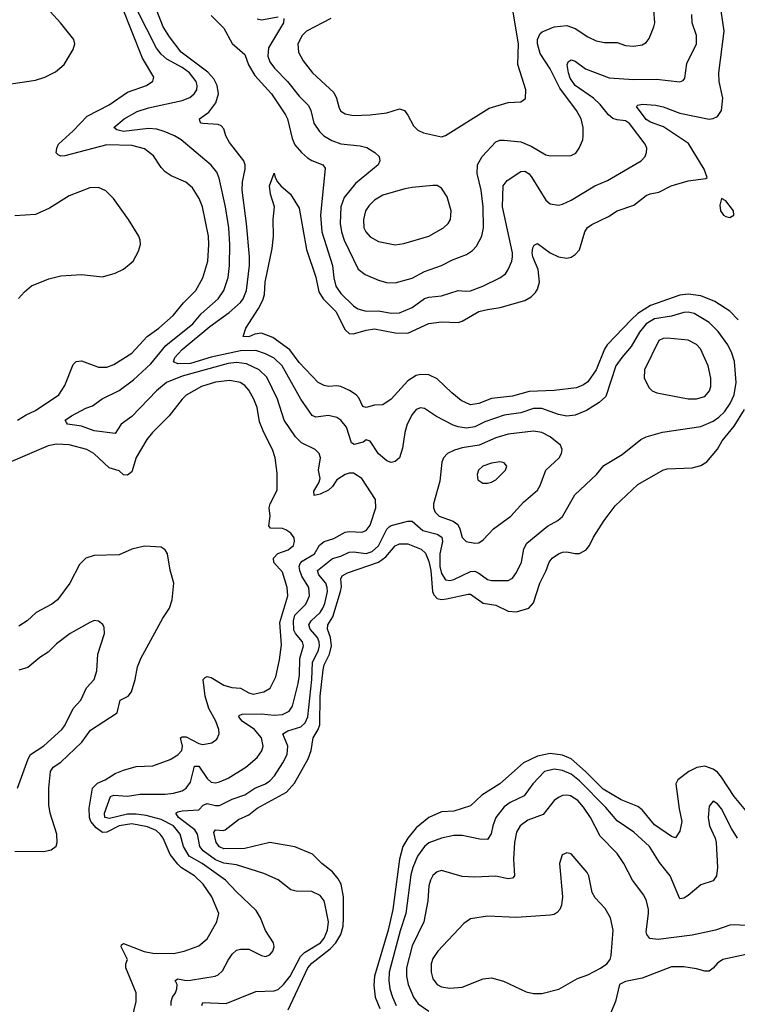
# Model space of a CAD drawing. Header units: inches. Extents: x 1173000 to 1307049, y 522583 to 678455.
# Tile 417 of 617: x 1201294 to 1204725, y 622636 to 627345. Entities that reach past the tile are written whole.
import ezdxf

# ---------------------------------------------------------------- set-up
doc = ezdxf.new("R2010")
doc.units = ezdxf.units.IN
doc.header["$MEASUREMENT"] = 0
doc.layers.add('B2602', color=7, linetype='Continuous')

msp = doc.modelspace()

# ---------------------------------------------------------------- linework, layer by layer
at = {"layer": 'B2602', "color": 5}
for points, elevation in [([(1201230, 627035.5), (1201370, 627055.6), (1201414.5, 627070), (1201465.1, 627094.9), (1201506.6, 627130), (1201550, 627201.6), (1201558, 627230), (1201552.3, 627250), (1201489.7, 627330), (1201390, 627437.7)], 1020), ([(1201284, 625430), (1201324.9, 625455.1), (1201370, 625475.3), (1201481.5, 625550), (1201510, 625595.8), (1201550, 625695.8), (1201564.2, 625710), (1201590, 625712.6), (1201670, 625683.7), (1201710, 625683.7), (1201743.7, 625696.3), (1201830, 625749.4), (1201903.2, 625830), (1201958.7, 625870), (1202028.2, 625930), (1202077.5, 625990), (1202136.3, 626050), (1202169.9, 626110), (1202192.7, 626190), (1202198.5, 626270), (1202196.7, 626310), (1202168.1, 626450), (1202151.8, 626490), (1202120.1, 626540.1), (1202088.5, 626568.5), (1202018.7, 626598.7), (1201990, 626617.1), (1201970, 626637.3), (1201934.2, 626694.2), (1201890, 626727.7), (1201830, 626743.2), (1201710, 626746.6), (1201510, 626694), (1201490, 626692.7), (1201477.8, 626697.8), (1201468.9, 626708.9), (1201470.9, 626730), (1201479.2, 626750), (1201550, 626813.7), (1201616.8, 626883.2), (1201721.9, 626938.1), (1201810, 626999), (1201900.7, 627030), (1201929.8, 627050.2), (1201935.6, 627070), (1201880.8, 627160.8), (1201782.5, 627410)], 980), ([(1202017.5, 622630), (1202018, 622650), (1202024.7, 622670), (1202038.5, 622690), (1202045, 622710), (1202046.8, 622730), (1202037.6, 622750), (1202050, 622757.7), (1202090, 622750.2), (1202110, 622751.8), (1202229.2, 622770.8), (1202243, 622777), (1202263.8, 622796.2), (1202290, 622846.4), (1202310, 622875.8), (1202330, 622894.6), (1202350, 622900.3), (1202390, 622898.9), (1202450, 622868.7), (1202470, 622864.9), (1202490, 622873), (1202503.6, 622890), (1202511.2, 622910), (1202507.8, 622930), (1202469.1, 622989.1), (1202444.8, 623050), (1202424.6, 623084.6), (1202330, 623173), (1202277.3, 623230), (1202165.6, 623310), (1202104, 623344), (1202077.7, 623390), (1202061.9, 623450), (1202029.4, 623490), (1201970, 623519.2), (1201898.3, 623538.3), (1201850, 623545.8), (1201810, 623544.9), (1201724, 623524), (1201701.2, 623530), (1201699.3, 623550), (1201728.4, 623630), (1201743.6, 623636.4), (1201810, 623631.3), (1201870, 623640.8), (1201990, 623640.1), (1202030, 623645), (1202070, 623656.3), (1202090, 623670.2), (1202110, 623698.8), (1202130, 623775.4), (1202150, 623775.3), (1202190, 623715.8), (1202210, 623697.5), (1202230, 623695.1), (1202250, 623699.4), (1202290, 623717.3), (1202374.5, 623770), (1202430, 623816.2), (1202451.7, 623848.3), (1202458.1, 623870), (1202449.9, 623910), (1202417.2, 623950), (1202357.5, 623990), (1202341.2, 624010), (1202342.8, 624017.2), (1202357, 624023), (1202450, 624024.5), (1202510, 624018.9), (1202550, 624022.3), (1202581.8, 624038.2), (1202597.7, 624062.3), (1202625.3, 624170), (1202631.4, 624210), (1202634, 624290), (1202650.3, 624350), (1202646.8, 624370), (1202612.6, 624410), (1202605, 624425), (1202602.7, 624470), (1202610, 624496.3), (1202662.7, 624550), (1202679, 624590), (1202676.7, 624630), (1202642.9, 624682.9), (1202632.7, 624710), (1202630.7, 624730), (1202635.5, 624744.5), (1202645.2, 624754.8), (1202703.1, 624790), (1202727.8, 624832.2), (1202750, 624848.8), (1202796, 624864), (1202850, 624893.5), (1202870, 624896.8), (1202930, 624893.7), (1202950, 624902.2), (1202970, 624927.4), (1202996.8, 625010), (1202995.1, 625050), (1202930.6, 625150), (1202890, 625175.9), (1202870, 625176.2), (1202850, 625169.8), (1202810, 625144.8), (1202790, 625112.4), (1202770, 625095.1), (1202730, 625075.3), (1202702, 625070), (1202700.4, 625090), (1202724.1, 625130), (1202729.8, 625150), (1202722.4, 625190), (1202732, 625250), (1202726.3, 625270), (1202707.3, 625290), (1202641.5, 625321.5), (1202613, 625350), (1202557.9, 625430), (1202525.8, 625530), (1202475.6, 625635.6), (1202439.3, 625670), (1202378.5, 625698.5), (1202330, 625705.4), (1202290, 625701.1), (1202070, 625639.6), (1201996.1, 625610), (1201948.6, 625570), (1201830, 625447.3), (1201778.5, 625410), (1201750, 625365.1), (1201650, 625378.1), (1201590, 625401), (1201522.7, 625410), (1201517.6, 625417.6), (1201512, 625430), (1201541.3, 625450), (1201610, 625486.5), (1201641.8, 625498.2), (1201688.1, 625531.9), (1201770, 625572), (1201837.8, 625622.2), (1201920.3, 625699.7), (1201993.1, 625786.9), (1202121.9, 625890), (1202161.9, 625938.1), (1202243, 626010), (1202270.5, 626050), (1202291.1, 626111.1), (1202297.5, 626170), (1202299, 626270), (1202293.4, 626350), (1202277.5, 626450), (1202247.4, 626587.4), (1202236.4, 626616.4), (1202208.7, 626648.7), (1202065.4, 626770), (1202034, 626790), (1201984.8, 626810), (1201950, 626820.9), (1201910, 626823.7), (1201790.4, 626810.4), (1201758.7, 626818.7), (1201744.7, 626830), (1201793.6, 626870), (1201854.9, 626905.1), (1201910, 626922.8), (1202070, 626957.8), (1202107.5, 626972.5), (1202128.9, 626990), (1202141, 627010), (1202143.2, 627030), (1202137.9, 627050), (1202105.4, 627090), (1202070, 627115.7), (1201996.7, 627156.7), (1201970, 627180.4), (1201948.6, 627208.6), (1201854.8, 627390)], 960), ([(1202164.5, 622630), (1202170, 622644.4), (1202280.5, 622639.5), (1202422.3, 622697.7), (1202510, 622699.9), (1202530, 622707.3), (1202555.6, 622730), (1202587.7, 622770), (1202636.1, 622863.9), (1202655.9, 622884.1), (1202731.9, 622930), (1202750, 622952.8), (1202765.7, 622990), (1202769.9, 623030), (1202755.3, 623110), (1202749.8, 623130), (1202730, 623156.5), (1202690, 623175.4), (1202616.2, 623176.2), (1202590, 623182.7), (1202530, 623230.9), (1202461.9, 623261.9), (1202330, 623303), (1202270, 623310.9), (1202230, 623326.7), (1202170.9, 623370), (1202155.1, 623390), (1202143.4, 623450), (1202130.7, 623470), (1202052.5, 623530), (1202041.1, 623550), (1202050, 623556.9), (1202070, 623560.8), (1202150, 623566.7), (1202171.7, 623588.3), (1202190, 623596.8), (1202230, 623586.2), (1202250, 623587.3), (1202310, 623616.2), (1202370, 623637.9), (1202418.8, 623670), (1202469.2, 623690.8), (1202490, 623704.8), (1202512, 623728), (1202552.8, 623790), (1202572.1, 623830), (1202576.2, 623870), (1202552.8, 623930), (1202575.5, 623944.5), (1202637.6, 623962.4), (1202658.2, 623981.8), (1202670.9, 624010), (1202691.5, 624190), (1202693.4, 624270), (1202722.9, 624330), (1202727.8, 624350), (1202725.6, 624370), (1202717.2, 624390), (1202683.5, 624430), (1202677.1, 624450), (1202687, 624470), (1202729.9, 624510), (1202743.9, 624530), (1202753.4, 624553.4), (1202765.3, 624610), (1202764.8, 624630), (1202757.9, 624650), (1202724, 624690), (1202717.9, 624710), (1202790, 624767.7), (1202830, 624778.9), (1202870, 624798.4), (1202890, 624799.9), (1202950, 624791.7), (1202978.7, 624801.3), (1203010, 624828.4), (1203050, 624908.6), (1203061.2, 624918.8), (1203070, 624925.1), (1203150, 624946.6), (1203170, 624946.8), (1203222.1, 624902.1), (1203290, 624883.7), (1203311.6, 624870), (1203314.8, 624850), (1203303.5, 624790), (1203303.2, 624730), (1203310, 624696.9), (1203330, 624666.4), (1203350, 624662.2), (1203370, 624667.6), (1203450, 624706.1), (1203470, 624707.4), (1203490, 624698.6), (1203530, 624667.3), (1203550, 624662.6), (1203630, 624663.2), (1203650, 624674.3), (1203670, 624701.1), (1203692.5, 624750), (1203705.1, 624814.9), (1203718.4, 624841.6), (1203817.8, 624922.2), (1203866.6, 624950), (1203890, 624969), (1203947.6, 625072.4), (1204052.1, 625170), (1204086.8, 625213.2), (1204174.6, 625265.4), (1204263.3, 625336.7), (1204290, 625350.2), (1204367.8, 625372.2), (1204550, 625399.8), (1204610, 625425.2), (1204636.6, 625443.4), (1204663.4, 625470), (1204690.9, 625510), (1204710.4, 625550), (1204719.9, 625610), (1204712.5, 625710), (1204699.6, 625750), (1204679.6, 625790), (1204634.4, 625854.4), (1204590, 625896), (1204519.3, 625939.3), (1204490, 625945.9), (1204470, 625944.9), (1204410, 625927.6), (1204330, 625913.8), (1204290, 625889.9), (1204257.5, 625850), (1204218.1, 625781.9), (1204172.6, 625730), (1204145.1, 625690), (1204096.5, 625543.5), (1204065.3, 625514.7), (1204004.2, 625475.8), (1203950, 625453.1), (1203910, 625449.3), (1203870, 625456.3), (1203790, 625484.8), (1203750, 625484.8), (1203690, 625465), (1203610, 625453.1), (1203518.1, 625421.9), (1203470, 625398), (1203430, 625391), (1203390, 625397.5), (1203366.4, 625406.4), (1203287.6, 625447.6), (1203230, 625486), (1203210, 625488.5), (1203190, 625480.4), (1203170, 625456.9), (1203147, 625410), (1203135.1, 625370), (1203124.1, 625295.9), (1203110.2, 625249.8), (1203090, 625231.6), (1203070, 625227.6), (1203050, 625234.7), (1203010, 625268.2), (1202969, 625329), (1202950, 625334.9), (1202935.6, 625324.4), (1202893.9, 625313.9), (1202880.9, 625320.9), (1202856, 625396), (1202830, 625429), (1202810, 625442.6), (1202770, 625451.2), (1202710, 625443.2), (1202691.9, 625451.9), (1202638.8, 625530), (1202549.3, 625690), (1202510, 625725.6), (1202470, 625747), (1202423.2, 625763.2), (1202350, 625761.6), (1202208.8, 625731.2), (1202110, 625701.1), (1202050, 625698.5), (1202030, 625708.6), (1202035.5, 625730), (1202070, 625767), (1202202.6, 625877.4), (1202296.1, 625943.9), (1202350, 625991.7), (1202362.9, 626010), (1202377.8, 626050), (1202392.8, 626170), (1202392.7, 626210), (1202378.4, 626370), (1202356.9, 626530), (1202358.7, 626570), (1202371.2, 626630), (1202371.7, 626650), (1202366.1, 626670), (1202296.9, 626756.9), (1202279.9, 626790), (1202270, 626823), (1202257.8, 626837.8), (1202243.5, 626843.5), (1202170, 626848.1), (1202160.9, 626850), (1202156.9, 626856.9), (1202153.3, 626870), (1202198, 626902), (1202232.5, 626947.5), (1202244, 626990), (1202238.4, 627030), (1202221.7, 627061.7), (1202194, 627094), (1202065.4, 627190), (1202010, 627262.3), (1201979.6, 627310), (1201948.6, 627391.4)], 940), ([(1204729.5, 625909.5), (1204690, 625951.4), (1204617.5, 625997.5), (1204550, 626023.4), (1204490, 626032.9), (1204450, 626027.7), (1204310, 625977.7), (1204250, 625939.3), (1204216.9, 625910), (1204103.1, 625790), (1204090, 625769.8), (1204050, 625670.6), (1204010, 625613.4), (1203990, 625598.8), (1203955.7, 625584.3), (1203849.2, 625570.8), (1203730, 625567), (1203650, 625545), (1203550, 625533.5), (1203490, 625508.5), (1203450, 625503.1), (1203404, 625524), (1203359.8, 625559.8), (1203290, 625627.6), (1203250, 625646.7), (1203210, 625648.4), (1203190, 625642.5), (1203150, 625617.8), (1203070, 625530.6), (1203030, 625502.7), (1202990, 625501.1), (1202950, 625490.8), (1202935.3, 625495.3), (1202916, 625536), (1202903.5, 625550), (1202871.5, 625571.5), (1202830, 625590.5), (1202810, 625593.8), (1202770, 625590.5), (1202750, 625594.6), (1202720.3, 625610), (1202630, 625704.9), (1202585.4, 625765.4), (1202505, 625825), (1202450, 625846.3), (1202418.5, 625841.5), (1202390, 625827.5), (1202363, 625830), (1202375.1, 625870), (1202436.3, 625963.7), (1202456.6, 626003.4), (1202464.7, 626030), (1202468, 626090), (1202500.5, 626250), (1202508.2, 626310), (1202506.3, 626390), (1202511.5, 626450), (1202493.7, 626510), (1202488.5, 626550), (1202510, 626611.3), (1202514.8, 626590), (1202526, 626570), (1202542, 626550), (1202588.5, 626510), (1202630, 626444), (1202665.7, 626245.7), (1202710, 626112.7), (1202724, 626044), (1202744.7, 626010), (1202805.4, 625950), (1202850, 625861.6), (1202870, 625844.5), (1202890, 625841.8), (1202950, 625860.7), (1202990, 625866.3), (1203090, 625846.5), (1203150, 625846.2), (1203250, 625891.9), (1203310, 625899.1), (1203390, 625896.6), (1203410, 625902.7), (1203490, 625949), (1203530, 625959.6), (1203591.9, 625968.1), (1203710, 626002.5), (1203740, 626020), (1203760.2, 626039.8), (1203770, 626055.3), (1203779.9, 626090), (1203773.6, 626150), (1203748, 626210), (1203744.9, 626230), (1203746.8, 626253.2), (1203753.4, 626266.6), (1203770, 626274.9), (1203830, 626230.2), (1203870, 626210.9), (1203910, 626205), (1203930, 626209.4), (1203950, 626221.6), (1203970, 626244.9), (1203996.5, 626330), (1204009.5, 626350.5), (1204030, 626365.4), (1204110, 626404), (1204150, 626430.9), (1204230, 626458.6), (1204290, 626504), (1204308.2, 626511.8), (1204350, 626520.5), (1204409.4, 626550.6), (1204490, 626573.4), (1204575.3, 626584.7), (1204581.2, 626590), (1204566.4, 626630), (1204492.5, 626752.5), (1204373, 626833), (1204310, 626855.5), (1204290, 626868.1), (1204243.1, 626930), (1204250, 626936.1), (1204270, 626940.1), (1204335.7, 626935.8), (1204370, 626927.9), (1204450, 626898.3), (1204590, 626869.3), (1204610, 626872.4), (1204630, 626882.3), (1204650, 626910.7), (1204655.3, 626970), (1204638.9, 627050), (1204636.3, 627090), (1204662, 627290), (1204648, 627388)], 920), ([(1202556.9, 627350), (1202554.6, 627330), (1202483.6, 627210), (1202479.8, 627170), (1202490, 627143.1), (1202512.4, 627112.4), (1202574.4, 627050), (1202630, 626979.7), (1202674.8, 626934.8), (1202686.4, 626910), (1202699.8, 626850), (1202727, 626810), (1202748.3, 626790), (1202786.4, 626766.4), (1202830, 626751.4), (1202921.9, 626741.9), (1202953.5, 626733.5), (1202992.4, 626710), (1203012.2, 626690), (1203016.5, 626670), (1203007.2, 626650), (1202899.2, 626560.8), (1202845.4, 626494.6), (1202828.7, 626450), (1202826.2, 626370), (1202832.2, 626330), (1202845.9, 626290), (1202911.7, 626151.7), (1202946, 626126), (1203010, 626098.8), (1203048, 626088), (1203090, 626086.8), (1203170, 626108.7), (1203230, 626140.5), (1203310, 626169.4), (1203363.4, 626196.6), (1203430, 626222), (1203458.6, 626241.4), (1203478.1, 626261.9), (1203504.4, 626310), (1203511.8, 626350), (1203509.9, 626450), (1203500.2, 626530), (1203481.5, 626610), (1203482.7, 626650), (1203504.8, 626690), (1203570, 626760.2), (1203590, 626768.4), (1203610, 626769.3), (1203690, 626760.7), (1203740.1, 626740.1), (1203810, 626698.8), (1203830, 626694.4), (1203930, 626695.2), (1203952.9, 626707.1), (1203969.7, 626730), (1203987.2, 626770), (1203988.7, 626790), (1203987.9, 626830), (1203978, 626870), (1203956.2, 626910), (1203877.1, 627017.1), (1203830.9, 627110), (1203783.1, 627183.1), (1203769.9, 627230.1), (1203770, 627250.7), (1203781.8, 627278.2), (1203792.6, 627287.4), (1203850, 627311), (1203910, 627316.3), (1203950, 627302.5), (1204010, 627262.9), (1204050, 627243.2), (1204090, 627235), (1204150, 627235.2), (1204190, 627221.3), (1204230, 627217.6), (1204270, 627224.9), (1204290, 627236.5), (1204304.4, 627255.6), (1204325.8, 627310), (1204330.8, 627330), (1204325.8, 627390)], 960), ([(1202780.9, 627350), (1202664.5, 627290), (1202644.2, 627270), (1202624.1, 627230), (1202627.6, 627190), (1202650, 627148.9), (1202694.2, 627090), (1202796.4, 626996.4), (1202808.6, 626970), (1202821.4, 626921.4), (1202830, 626907.7), (1202850, 626894.9), (1202890, 626886.8), (1202969.8, 626890.2), (1203050, 626900.2), (1203110, 626919), (1203133.4, 626910), (1203150, 626888.2), (1203177.1, 626837.1), (1203196.9, 626816.9), (1203224.3, 626804.3), (1203310, 626784.6), (1203330, 626790.3), (1203538.9, 626921.1), (1203630, 626949.1), (1203690, 626952), (1203711.8, 626968.2), (1203713.7, 627010), (1203676.1, 627130), (1203678.8, 627230), (1203651.4, 627390)], 980), ([(1202210, 627365.3), (1202270, 627304.1), (1202310, 627231.2), (1202370, 627178.3), (1202388.3, 627128.3), (1202418.1, 627078.1), (1202497.6, 626990), (1202564.3, 626890), (1202574, 626870), (1202597.2, 626777.2), (1202610, 626746.7), (1202640.7, 626710), (1202670, 626683.5), (1202690.7, 626670.7), (1202743.1, 626650), (1202754.6, 626634.6), (1202732.3, 626410), (1202737.8, 626330), (1202789.7, 626170), (1202795.6, 626110), (1202805.7, 626070), (1202830, 626035.1), (1202890, 625975.8), (1202910, 625961.5), (1202950, 625950.8), (1203010, 625951.7), (1203070, 625941.5), (1203110, 625942.5), (1203170, 625968.8), (1203230, 626011.9), (1203250, 626018.5), (1203310, 626023.9), (1203390, 626050.2), (1203426.1, 626046.1), (1203450, 626048.7), (1203507.8, 626070), (1203590, 626110.2), (1203616, 626130), (1203629.8, 626150), (1203647, 626190), (1203650.6, 626210), (1203649.8, 626230), (1203602.8, 626450), (1203605.4, 626550), (1203624.1, 626575.9), (1203690, 626619.1), (1203710, 626619.7), (1203730, 626607.9), (1203743.2, 626590), (1203810, 626481.1), (1203830, 626464.6), (1203870, 626458.5), (1203890, 626462.8), (1203930, 626481.6), (1204043.5, 626550), (1204104.4, 626575.6), (1204266, 626670), (1204284, 626690), (1204291.1, 626710), (1204292.1, 626730), (1204284.2, 626750), (1204210, 626848.8), (1204190, 626861.4), (1204150, 626865.9), (1204130, 626873.1), (1204110, 626889.2), (1204070, 626939.2), (1204037.8, 626970), (1203950, 627030.3), (1203925.9, 627065.9), (1203917.6, 627090), (1203911, 627129), (1203916.8, 627143.2), (1203930, 627152.4), (1203950, 627145.8), (1203999.7, 627110), (1204112.5, 627067.5), (1204230, 627058.4), (1204339.5, 627060.5), (1204450, 627047.1), (1204465.5, 627054.5), (1204474, 627066), (1204484.2, 627135.8), (1204529.8, 627230), (1204529.8, 627270), (1204509.8, 627330), (1204507.2, 627370)], 940), ([(1202430, 627348.3), (1202450, 627343.8), (1202530, 627358.1)], 960), ([(1201288.7, 626011.3), (1201316.4, 626043.6), (1201350, 626072.7), (1201433.9, 626106.1), (1201490, 626119.7), (1201590, 626125.8), (1201690, 626115.6), (1201750, 626133.1), (1201790, 626152), (1201835.8, 626190), (1201862.4, 626237.6), (1201870.9, 626270), (1201869.8, 626290), (1201863.5, 626310), (1201814.5, 626390), (1201743.1, 626490), (1201706, 626526), (1201670, 626541.7), (1201630, 626540.9), (1201530, 626502.5), (1201435.8, 626444.2), (1201370, 626413.1), (1201270, 626406.8)], 1020), ([(1201830.9, 622570), (1201851.4, 622650), (1201851.4, 622690), (1201800.9, 622810), (1201801.1, 622830), (1201809.7, 622850), (1201778.5, 622910), (1201780.1, 622919.9), (1201790, 622926.7), (1201888.3, 622888.3), (1201930, 622879.8), (1202030, 622879.5), (1202080.7, 622890), (1202150, 622915.6), (1202190, 622949.2), (1202236.5, 623030), (1202245.8, 623070), (1202212.8, 623150), (1202170.9, 623210), (1202130, 623250.9), (1202068.2, 623288.2), (1202050, 623306.1), (1202013, 623353), (1201979.9, 623430), (1201966, 623450), (1201946.3, 623466.3), (1201904.3, 623484.3), (1201830, 623498.4), (1201770, 623489.4), (1201710, 623458.4), (1201690, 623457.3), (1201659.8, 623479.8), (1201634.5, 623510), (1201627, 623530), (1201626.8, 623573.2), (1201642.2, 623670), (1201666.2, 623693.8), (1201702.6, 623710), (1201750, 623739.5), (1201790, 623755.6), (1201850, 623773.9), (1201930, 623776.1), (1202014.1, 623805.9), (1202050, 623829.3), (1202069.2, 623850), (1202072.6, 623870), (1202062, 623910), (1202070, 623915.3), (1202090, 623914.6), (1202150, 623883.6), (1202170, 623878.5), (1202213.2, 623886.8), (1202236.1, 623903.9), (1202248.2, 623930), (1202245.7, 623950), (1202231.6, 623990), (1202198.8, 624050), (1202180.2, 624110), (1202170.7, 624189.3), (1202180.5, 624199.5), (1202190, 624203.7), (1202210, 624199), (1202270, 624162.9), (1202308.2, 624151.8), (1202350, 624147.8), (1202390, 624125), (1202410, 624119.8), (1202462, 624130), (1202491.7, 624148.3), (1202517.9, 624202.1), (1202536.6, 624283.4), (1202545.2, 624354.8), (1202538.3, 624461.7), (1202576.4, 624590), (1202572.7, 624630), (1202550, 624703), (1202508.9, 624748.9), (1202506.9, 624770), (1202528.6, 624791.4), (1202576.9, 624810), (1202603.1, 624830), (1202608.6, 624850), (1202606.2, 624866.2), (1202589.8, 624889.8), (1202565.8, 624905.8), (1202550, 624911.7), (1202493.1, 624913.1), (1202484.8, 624924.8), (1202491, 624970), (1202487.1, 625010), (1202491.1, 625030), (1202524.5, 625095.5), (1202524.4, 625175.6), (1202516.2, 625250), (1202503.4, 625290), (1202460.7, 625370), (1202441.1, 625421.1), (1202428.6, 625490), (1202413.5, 625530), (1202390, 625572.5), (1202370, 625595), (1202347.8, 625610), (1202298.9, 625618.9), (1202230, 625611.1), (1202162.8, 625590), (1202090.6, 625549.4), (1202070, 625529.8), (1202009.2, 625450), (1201929.2, 625370.8), (1201902.4, 625337.6), (1201850, 625251.1), (1201830, 625182.4), (1201810, 625166.4), (1201790, 625168.1), (1201770, 625186.6), (1201722, 625202), (1201647.7, 625270), (1201615.1, 625290), (1201530, 625310.9), (1201470, 625314.7), (1201430, 625306.6), (1201251.8, 625230)], 980), ([(1202577.2, 622610), (1202671.8, 622810), (1202690, 622833), (1202779.2, 622900.8), (1202805, 622930), (1202829.3, 622970), (1202840.1, 623010), (1202842.4, 623050), (1202842.1, 623150), (1202830.4, 623210), (1202816.3, 623236.3), (1202790, 623269), (1202738.5, 623310), (1202694.7, 623354.7), (1202608.7, 623388.7), (1202490, 623409.9), (1202370, 623380.5), (1202270, 623379.9), (1202249.7, 623389.7), (1202234.1, 623410), (1202222.1, 623457.9), (1202229.8, 623470.2), (1202267, 623467), (1202276.9, 623470), (1202340.4, 623519.6), (1202390, 623542.8), (1202430, 623574), (1202569.6, 623650.4), (1202607.3, 623692.7), (1202672.7, 623810), (1202688.2, 623850), (1202697.3, 623910), (1202721.1, 623950), (1202728.3, 623971.7), (1202731.3, 624110), (1202744.2, 624235.8), (1202750, 624259), (1202775.9, 624310), (1202784.5, 624350), (1202779.3, 624390), (1202765.2, 624430), (1202768, 624450), (1202790.8, 624489.2), (1202827.7, 624610), (1202832.7, 624632.7), (1202829.9, 624670.1), (1202835.5, 624684.5), (1202861.1, 624698.9), (1203010, 624750.4), (1203044.8, 624775.2), (1203090, 624829.1), (1203110, 624837.4), (1203150, 624838), (1203213.2, 624813.2), (1203233.7, 624793.7), (1203250, 624754.4), (1203260.2, 624710), (1203267, 624610), (1203274.1, 624594.1), (1203290, 624577.1), (1203310, 624572.5), (1203334.7, 624574.7), (1203438.1, 624598.1), (1203450, 624596.6), (1203510, 624554.4), (1203570, 624545.2), (1203630, 624516.2), (1203670, 624513.5), (1203728, 624530), (1203750, 624555.2), (1203780.7, 624650), (1203811.8, 624710), (1203825.8, 624750), (1203839.8, 624770), (1203869.7, 624790), (1203890, 624797.7), (1203910, 624799.3), (1203950, 624791.2), (1203970, 624792.2), (1204001.7, 624810), (1204017.8, 624830), (1204037.4, 624870), (1204088.7, 624950), (1204140.7, 625019.3), (1204250, 625121.6), (1204369.7, 625190), (1204390, 625197.1), (1204510, 625201.1), (1204550, 625213.4), (1204579.7, 625230), (1204629.9, 625290.1), (1204652.2, 625330), (1204710, 625401.1), (1204759.2, 625480.8)], 920), ([(1201270, 623368.8), (1201410, 623367.2), (1201444.7, 623375.3), (1201468.4, 623391.6), (1201473.5, 623410), (1201470.8, 623450), (1201440.2, 623550), (1201433.6, 623590), (1201433.4, 623670), (1201441.1, 623750), (1201453.8, 623770), (1201490, 623793.5), (1201590.7, 623889.3), (1201633.1, 623946.9), (1201759.8, 624030), (1201774.8, 624090), (1201812.8, 624110), (1201828.7, 624130), (1201846.2, 624190), (1201857.4, 624250), (1201872.7, 624290), (1201977.8, 624482.2), (1202009.7, 624530), (1202023, 624570), (1202031.5, 624650), (1202012.7, 624712.7), (1202001.3, 624790), (1201990, 624809.4), (1201970, 624821.6), (1201890, 624826.9), (1201830, 624812.3), (1201770, 624784.8), (1201650, 624782), (1201610, 624769.7), (1201580, 624740), (1201534, 624650), (1201474, 624570), (1201447.6, 624550), (1201372.8, 624510), (1201328.9, 624470), (1201290, 624444.4)], 1020), ([(1201283.5, 623670), (1201333.8, 623810), (1201346, 623830), (1201410, 623872.8), (1201495.8, 623950), (1201510.5, 623970), (1201548.8, 624051.2), (1201585.7, 624090), (1201614, 624150), (1201649.8, 624190), (1201663.1, 624230), (1201667.3, 624310), (1201699.1, 624410), (1201698.2, 624438.2), (1201692.1, 624452.1), (1201670, 624467.6), (1201650, 624471.1), (1201630, 624462), (1201534.9, 624410), (1201470, 624359.7), (1201430, 624320.5), (1201390, 624294), (1201333.5, 624246.5), (1201290, 624234.2)], 1040), ([(1204830, 623486.3), (1204709.8, 623629.8), (1204650, 623722.2), (1204630, 623746), (1204610, 623760.7), (1204570, 623774.7), (1204531, 623769), (1204493.5, 623750), (1204441.1, 623710), (1204431.8, 623690), (1204446.6, 623570), (1204459.3, 623510), (1204450, 623463.7), (1204430, 623432.3), (1204410, 623438), (1204330, 623494.6), (1204270, 623565.5), (1204250, 623582), (1204170, 623614.3), (1204084.1, 623664.1), (1203999.1, 623750), (1203930.3, 623810), (1203890, 623826.7), (1203830, 623834.9), (1203770, 623822.5), (1203702.7, 623790), (1203590.1, 623689.9), (1203503.8, 623636.2), (1203450, 623585), (1203370, 623559.9), (1203310, 623556.4), (1203250, 623529.3), (1203190, 623480.5), (1203149.3, 623430.7), (1203126.5, 623390), (1203109.5, 623330.5), (1203077.4, 623090), (1203056.1, 622990), (1202990.4, 622770), (1202987.4, 622727.4), (1202994.2, 622670), (1203015.6, 622615.6)], 920), ([(1204725.4, 623430), (1204696.9, 623476.9), (1204650, 623571.1), (1204630, 623594.7), (1204610, 623607.3), (1204590, 623584), (1204586.2, 623530), (1204591.7, 623490), (1204619.5, 623430), (1204623.7, 623410), (1204630.3, 623290), (1204626.3, 623250), (1204610, 623225.7), (1204550, 623207.1), (1204490, 623156.8), (1204470, 623143.5), (1204450, 623139.5), (1204403.7, 623250), (1204353.8, 623313.8), (1204304.6, 623390), (1204230, 623458.5), (1204150, 623513.4), (1204097.1, 623577.1), (1203970, 623705.2), (1203930, 623735.9), (1203890, 623754.6), (1203850, 623759.9), (1203802.6, 623750), (1203746.7, 623690), (1203706.6, 623633.4), (1203639.3, 623600.7), (1203610, 623579.9), (1203570.5, 623529.5), (1203555.6, 623490), (1203548.1, 623451.9), (1203530, 623424.6), (1203494.1, 623425.9), (1203410, 623443.8), (1203370, 623442.4), (1203310, 623431.2), (1203250, 623408.5), (1203228.8, 623390), (1203196.2, 623343.8), (1203173.1, 623290), (1203164.6, 623255.4), (1203140.9, 623070), (1203113.5, 622986.5), (1203061.3, 622790), (1203059.5, 622750), (1203063.9, 622710), (1203075.9, 622670), (1203094.6, 622630)], 940), ([(1204790, 623010.6), (1204710, 623016.5), (1204690, 623013.7), (1204620.5, 622990), (1204510, 622966.2), (1204346.1, 622946.1), (1204306.6, 622950), (1204291.9, 622970), (1204290, 622982), (1204301, 623070), (1204299.8, 623090), (1204290.8, 623130), (1204278.6, 623158.6), (1204224.5, 623230), (1204182.3, 623310), (1204150, 623356.9), (1204070, 623439.8), (1204023.8, 623530), (1203990, 623579.4), (1203963.2, 623610), (1203927.1, 623632.9), (1203910, 623636.7), (1203890, 623634.5), (1203870, 623625.3), (1203849.2, 623610), (1203797, 623543), (1203723.1, 623516.9), (1203686.5, 623490), (1203670, 623458.4), (1203660.1, 623410), (1203655.3, 623330), (1203659.2, 623250), (1203650, 623238.5), (1203630, 623236.5), (1203570, 623248), (1203470, 623244.5), (1203410, 623247.8), (1203310, 623275.1), (1203290, 623269.6), (1203270, 623251.3), (1203258.5, 623230), (1203250, 623202), (1203245.6, 623130), (1203226.4, 623030), (1203170, 622916), (1203143.7, 622810), (1203143, 622770), (1203151.3, 622730), (1203177.3, 622670), (1203198.6, 622638.6), (1203250, 622603.3)], 960), ([(1204790, 622879.4), (1204655.8, 622850), (1204630, 622832.5), (1204610, 622808.7), (1204590, 622793.6), (1204570, 622794), (1204530, 622806), (1204470, 622815.4), (1204410, 622815.7), (1204270, 622760.3), (1204190, 622745.1), (1204162.4, 622730), (1204142.8, 622650), (1204098, 622542)], 980)]:
    msp.add_lwpolyline(points, dxfattribs=dict(at, elevation=elevation))
for points, elevation in [([(1203270, 626552.1), (1203170, 626542.9), (1203135.3, 626535.3), (1203030, 626506), (1202990, 626482), (1202964.4, 626455.6), (1202947.8, 626430), (1202937, 626390), (1202940.1, 626350), (1202948.6, 626330), (1202970, 626306.8), (1203010, 626283.5), (1203090, 626268.4), (1203130, 626275), (1203249.9, 626310.1), (1203319.7, 626350), (1203342.7, 626370), (1203353.8, 626390), (1203356.2, 626430), (1203337.7, 626497.7), (1203310, 626538.7), (1203290, 626551.1)], 980), ([(1204650, 626489), (1204641.4, 626458.6), (1204644.9, 626430), (1204659.3, 626410), (1204670, 626403.1), (1204690, 626399.5), (1204709.3, 626410), (1204707.3, 626430), (1204670, 626478)], 920), ([(1204390, 625821.4), (1204370, 625820.3), (1204350.3, 625810), (1204281.6, 625670), (1204279.6, 625630), (1204304.1, 625584.1), (1204318, 625570), (1204339.6, 625559.6), (1204490, 625532.1), (1204530, 625531.3), (1204570, 625542.7), (1204592.5, 625570), (1204598.2, 625590), (1204599, 625630), (1204586.6, 625690), (1204548.8, 625770), (1204530, 625791.8), (1204490, 625811.6)], 960), ([(1203750, 625377.2), (1203630, 625363.1), (1203570, 625345.3), (1203490.7, 625309.3), (1203410, 625297.4), (1203373.7, 625286.3), (1203339.5, 625270), (1203320.3, 625250), (1203312, 625228), (1203302, 625138), (1203272, 625030), (1203272, 625010), (1203279.7, 624990), (1203299, 624970), (1203366.4, 624946.4), (1203388.1, 624930), (1203398.6, 624910), (1203410, 624868.5), (1203429.3, 624849.3), (1203470, 624840.8), (1203490, 624843.6), (1203510, 624857.6), (1203558.9, 624910), (1203642.3, 624970), (1203702.1, 625037.9), (1203770, 625094.9), (1203782.8, 625117.2), (1203809.3, 625190.7), (1203872.6, 625250), (1203885.1, 625270), (1203888, 625290), (1203879.6, 625310), (1203829.7, 625350), (1203790, 625370.5)], 960), ([(1203590, 625230.7), (1203550, 625224.5), (1203508.7, 625210), (1203487.4, 625190), (1203481.1, 625170), (1203484.9, 625144.9), (1203508.9, 625128.9), (1203530, 625128.9), (1203550, 625133.4), (1203570, 625144.9), (1203617.4, 625190), (1203622.4, 625210), (1203610, 625225.1)], 980), ([(1203910, 623359.5), (1203888.2, 623350), (1203874.9, 623310), (1203888.9, 623150), (1203884, 623110), (1203876.9, 623090), (1203864.6, 623075.4), (1203850, 623066), (1203830, 623061.4), (1203670, 623051.6), (1203530, 623057.2), (1203450, 623044.4), (1203417.1, 623022.9), (1203292.6, 622890), (1203270, 622855.6), (1203262, 622830), (1203261.5, 622790), (1203270, 622758), (1203290, 622730.3), (1203310, 622719.6), (1203350, 622713.2), (1203410, 622717.1), (1203510, 622757.8), (1203550, 622763.2), (1203606.6, 622746.6), (1203714.9, 622694.9), (1203750, 622686.9), (1203790, 622687.2), (1203871.5, 622708.5), (1203961.3, 622758.7), (1204010, 622777.2), (1204070.6, 622809.4), (1204100.7, 622830), (1204116.8, 622850), (1204122.5, 622870), (1204131.4, 622990), (1204118.2, 623050), (1204093.6, 623093.6), (1204045.4, 623145.4), (1204031, 623170), (1204014.8, 623250), (1204006.6, 623266.6), (1203930, 623355.1)], 980)]:
    msp.add_lwpolyline(points, close=True, dxfattribs=dict(at, elevation=elevation))

doc.saveas('drawing.dxf')
